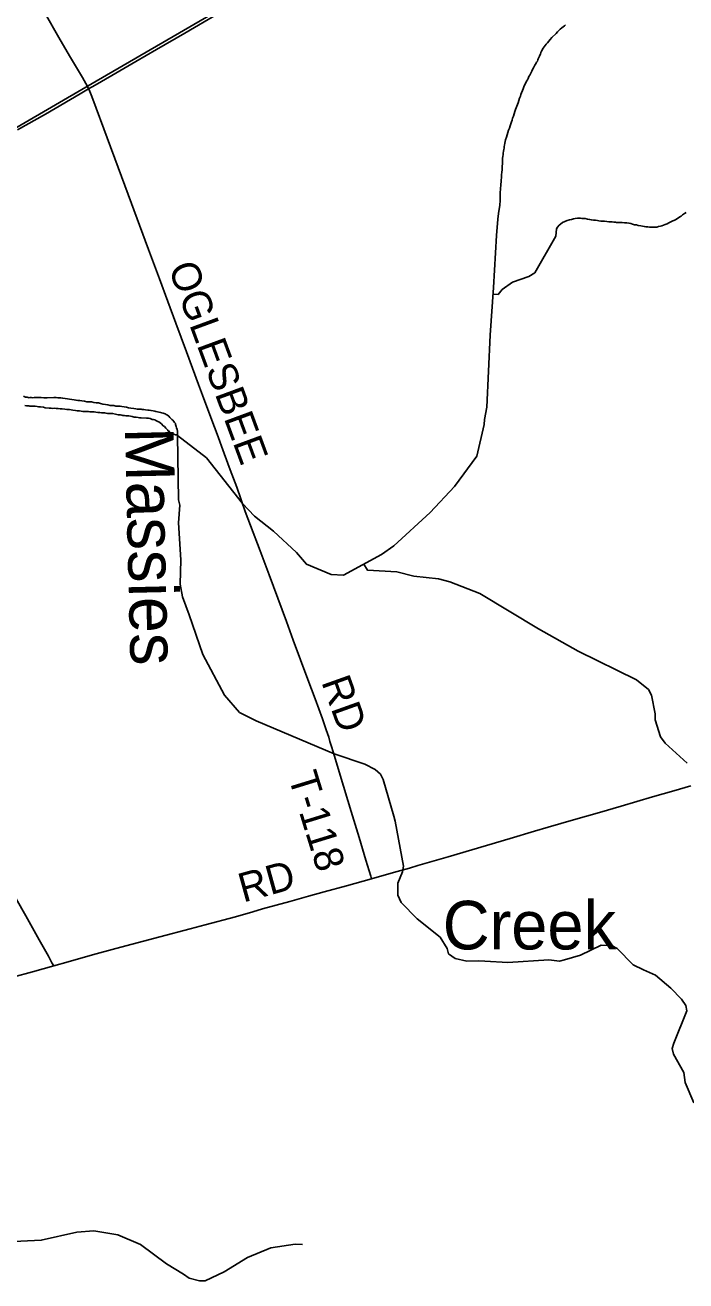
# Model space of a CAD drawing. Extents: x 1410790 to 1770854, y 448063 to 770588.
# Drawn here: x 1623820 to 1630619, y 628904 to 641833 of the extents above; entities that cross this region are included whole.
import ezdxf

# ---------------------------------------------------------------- set-up
doc = ezdxf.new("R2010")
doc.units = 0
for name, color, linetype in [('GM_X_County_Road', 7, 'Continuous'), ('GM_X_County_Road_Text', 7, 'Continuous'), ('GM_X_Minor_River', 7, 'Continuous'), ('GM_X_Minor_River_Text', 7, 'Continuous'), ('GM_X_Township', 7, 'Continuous'), ('GM_X_Township_Road', 7, 'Continuous'), ('GM_X_Township_Road_Text', 7, 'Continuous')]:
    doc.layers.add(name, color=color, linetype=linetype)

msp = doc.modelspace()

# ---------------------------------------------------------------- linework, layer by layer
at = {"layer": 'GM_X_County_Road'}
for points in [[(1624473, 641176), (1624541, 641215), (1624711, 641315), (1624958, 641458), (1625171, 641581), (1625463, 641751), (1625803, 641949), (1625953, 642037), (1626149, 642150), (1626540, 642378), (1626790, 642523), (1627102, 642704), (1627395, 642874), (1627970, 643208), (1628152, 643314), (1628279, 643388), (1628473, 643499), (1628691, 643621), (1629030, 643813), (1629476, 644058), (1629870, 644275), (1630206, 644463)], [(1623743, 640753), (1624028, 640916), (1624385, 641124), (1624473, 641176)], [(1627386, 633045), (1627442, 633061), (1627647, 633119), (1627774, 633155), (1627862, 633180), (1628174, 633271), (1628813, 633459), (1629062, 633533), (1629202, 633575), (1629464, 633651), (1629729, 633726), (1629953, 633792), (1630277, 633887), (1630497, 633951), (1630670, 634002)], [(1624114, 632148), (1624262, 632190), (1624515, 632260), (1624755, 632327), (1625206, 632446), (1625520, 632529), (1625672, 632569), (1625985, 632654), (1626162, 632704), (1626263, 632733), (1626545, 632810), (1626737, 632864), (1626899, 632909), (1627127, 632971), (1627386, 633045)], [(1623694, 632030), (1623896, 632086), (1624114, 632148)]]:
    msp.add_lwpolyline(points, dxfattribs=at)
at = {"layer": 'GM_X_Minor_River'}
for points in [[(1628672, 639667), (1628683, 639834), (1628692, 639892), (1628702, 639960), (1628704, 639976), (1628706, 639992), (1628707, 640013), (1628707, 640041), (1628707, 640063), (1628708, 640081), (1628708, 640093), (1628708, 640105), (1628710, 640119), (1628711, 640135), (1628713, 640155), (1628715, 640181), (1628716, 640197), (1628718, 640217), (1628720, 640237), (1628721, 640265), (1628723, 640291), (1628726, 640319), (1628728, 640343), (1628728, 640363), (1628729, 640383), (1628731, 640401), (1628731, 640425), (1628734, 640445), (1628734, 640464), (1628736, 640480), (1628739, 640500), (1628739, 640516), (1628743, 640534), (1628746, 640552), (1628748, 640566), (1628750, 640582), (1628754, 640598), (1628757, 640616), (1628765, 640652), (1628772, 640680), (1628780, 640703), (1628787, 640727), (1628795, 640751), (1628804, 640773), (1628810, 640795), (1628818, 640815), (1628825, 640837), (1628833, 640855), (1628837, 640873), (1628844, 640897), (1628852, 640919), (1628859, 640943), (1628867, 640965), (1628892, 641033), (1628899, 641055), (1628907, 641080), (1628916, 641102), (1628922, 641120), (1628928, 641136), (1628937, 641160), (1628945, 641178), (1628953, 641198), (1628962, 641220), (1628972, 641238), (1628981, 641254), (1628989, 641268), (1628995, 641284), (1629003, 641302), (1629014, 641319), (1629024, 641339), (1629033, 641359), (1629041, 641377), (1629051, 641393), (1629059, 641407), (1629066, 641419), (1629072, 641429), (1629078, 641441), (1629084, 641451), (1629091, 641463), (1629095, 641475), (1629101, 641486), (1629107, 641500), (1629114, 641514), (1629116, 641524), (1629122, 641534), (1629128, 641552), (1629134, 641564), (1629141, 641574), (1629145, 641584), (1629151, 641594), (1629161, 641610), (1629170, 641624), (1629182, 641636), (1629196, 641651), (1629209, 641667), (1629223, 641685), (1629241, 641705), (1629284, 641748), (1629297, 641762)], [(1629297, 641762), (1629311, 641776), (1629325, 641790), (1629342, 641803), (1629356, 641815), (1629370, 641825), (1629382, 641835)], [(1629282, 639660), (1629287, 639736), (1629299, 639754), (1629316, 639773), (1629330, 639785), (1629350, 639801), (1629399, 639822), (1629421, 639828), (1629443, 639833), (1629462, 639837), (1629480, 639841), (1629504, 639844), (1629520, 639844), (1629534, 639844), (1629550, 639843), (1629566, 639843), (1629584, 639841), (1629606, 639836), (1629628, 639832), (1629648, 639828), (1629669, 639825), (1629689, 639823), (1629711, 639821), (1629725, 639818), (1629745, 639816), (1629763, 639816), (1629783, 639813), (1629805, 639811), (1629827, 639809), (1629845, 639806), (1629861, 639806), (1629879, 639804), (1629895, 639803), (1629905, 639801), (1629925, 639801), (1629944, 639801), (1629964, 639800), (1629988, 639798), (1630012, 639797), (1630034, 639795), (1630052, 639789), (1630070, 639782), (1630092, 639778), (1630110, 639776), (1630128, 639771), (1630156, 639765), (1630174, 639762), (1630192, 639758), (1630208, 639756), (1630228, 639756), (1630246, 639753), (1630262, 639751), (1630283, 639753), (1630299, 639752), (1630309, 639752), (1630319, 639754), (1630339, 639758), (1630359, 639763), (1630373, 639767), (1630389, 639773), (1630408, 639781), (1630426, 639788), (1630444, 639796), (1630464, 639806), (1630485, 639817), (1630511, 639829), (1630527, 639839), (1630542, 639848), (1630556, 639860), (1630570, 639866), (1630584, 639878), (1630594, 639886), (1630607, 639893), (1630621, 639905)], [(1625388, 637609), (1625686, 637377), (1626056, 636907), (1626182, 636778), (1626377, 636624), (1626611, 636403), (1626715, 636283), (1626969, 636176), (1627095, 636170), (1627489, 636381), (1627613, 636471), (1627989, 636815), (1628238, 637084), (1628468, 637394), (1628543, 637720), (1628548, 637772), (1628571, 637900), (1628606, 638639), (1628640, 639133), (1628672, 639667)], [(1628635, 639062), (1628687, 639058), (1628730, 639110), (1628837, 639186), (1629005, 639245), (1629065, 639282), (1629282, 639660)], [(1623804, 638013), (1623824, 638003), (1623840, 638001), (1623850, 637999), (1623860, 637997), (1623872, 637999), (1623884, 637999), (1623900, 637996), (1623914, 637998), (1623930, 637998), (1623942, 638000), (1623968, 638000), (1623986, 637999), (1624014, 637997), (1624046, 637997), (1624116, 637998), (1624140, 637998), (1624156, 637997), (1624186, 637997), (1624208, 637991), (1624232, 637989), (1624256, 637986), (1624276, 637982), (1624300, 637978), (1624324, 637976), (1624344, 637971), (1624364, 637969), (1624384, 637967), (1624402, 637965), (1624430, 637960), (1624454, 637956), (1624480, 637954), (1624504, 637953), (1624528, 637947), (1624552, 637945), (1624576, 637943), (1624596, 637936), (1624620, 637932), (1624646, 637928), (1624670, 637924), (1624694, 637917), (1624720, 637915), (1624732, 637915), (1624754, 637911), (1624774, 637910), (1624798, 637908), (1624816, 637906), (1624840, 637902), (1624862, 637899), (1624884, 637893), (1624908, 637889), (1624938, 637884)], [(1624379, 637861), (1624359, 637861), (1624337, 637865), (1624311, 637869), (1624277, 637874), (1624249, 637876), (1624227, 637878), (1624201, 637881), (1624179, 637883), (1624159, 637885), (1624139, 637885), (1624119, 637888), (1624103, 637886), (1624087, 637888), (1624069, 637888), (1624027, 637893), (1624009, 637899), (1623979, 637903), (1623959, 637903), (1623943, 637906), (1623925, 637908), (1623911, 637908), (1623897, 637910), (1623881, 637910), (1623869, 637910), (1623859, 637913), (1623849, 637913), (1623835, 637913), (1623817, 637917)], [(1624938, 637884), (1624958, 637882), (1624972, 637880), (1624982, 637880), (1624992, 637880), (1625002, 637878), (1625014, 637878), (1625026, 637875), (1625040, 637875), (1625060, 637871), (1625082, 637869), (1625098, 637867), (1625115, 637866), (1625138, 637860), (1625154, 637858), (1625166, 637856), (1625182, 637852), (1625198, 637847), (1625214, 637845), (1625226, 637841), (1625240, 637837), (1625250, 637833), (1625260, 637831), (1625272, 637824), (1625286, 637818), (1625298, 637808), (1625310, 637794), (1625318, 637784), (1625330, 637774), (1625340, 637764), (1625350, 637753), (1625356, 637743), (1625366, 637731), (1625369, 637721), (1625375, 637701), (1625379, 637687), (1625385, 637669), (1625387, 637653), (1625389, 637641), (1625388, 637627), (1625388, 637609), (1625378, 637613), (1625366, 637615), (1625350, 637623), (1625336, 637627), (1625324, 637633), (1625310, 637639), (1625303, 637652), (1625293, 637654), (1625289, 637664), (1625277, 637674), (1625267, 637682), (1625253, 637700), (1625241, 637708), (1625225, 637727), (1625209, 637737), (1625197, 637749), (1625185, 637753), (1625166, 637763), (1625156, 637768), (1625138, 637774), (1625128, 637774), (1625108, 637782), (1625090, 637786), (1625070, 637787), (1625014, 637791), (1624998, 637791), (1624982, 637794), (1624964, 637796), (1624943, 637798), (1624922, 637802), (1624904, 637807), (1624888, 637809), (1624867, 637809), (1624855, 637811), (1624841, 637813), (1624827, 637815), (1624815, 637818), (1624801, 637820), (1624779, 637822), (1624751, 637828), (1624720, 637835), (1624689, 637835), (1624669, 637835), (1624653, 637837), (1624641, 637840), (1624625, 637842), (1624607, 637842), (1624589, 637844), (1624569, 637846), (1624549, 637847), (1624531, 637851), (1624507, 637853), (1624485, 637853), (1624471, 637854), (1624455, 637854), (1624439, 637856), (1624425, 637856), (1624413, 637856), (1624397, 637858), (1624379, 637861)], [(1625388, 637609), (1625398, 636945), (1625413, 636891), (1625398, 636710), (1625423, 636329), (1625417, 636076), (1625438, 635948), (1625509, 635760), (1625650, 635354), (1625871, 634935), (1626026, 634756), (1626196, 634669), (1627000, 634331), (1627315, 634225), (1627422, 634169), (1627477, 634120), (1627506, 634067), (1627613, 633688), (1627628, 633636), (1627714, 633173), (1627705, 633115), (1627655, 633000), (1627655, 632875), (1627690, 632799), (1627853, 632633), (1628091, 632442), (1628163, 632325), (1628178, 632272), (1628244, 632223), (1628367, 632197), (1628483, 632201), (1628549, 632195), (1628787, 632183), (1629210, 632209), (1629318, 632197), (1629372, 632210), (1629535, 632256), (1629749, 632362), (1629855, 632358), (1629912, 632327), (1630077, 632159), (1630184, 632105), (1630306, 632051), (1630465, 631918), (1630573, 631803), (1630618, 631738), (1630631, 631684), (1630495, 631350), (1630478, 631296), (1630493, 631239), (1630600, 631051), (1630612, 630946), (1630702, 630736)], [(1627307, 636284), (1627342, 636222), (1627646, 636204), (1627821, 636159), (1628075, 636132), (1628192, 636102), (1628498, 635980), (1629104, 635616), (1629510, 635386), (1630113, 635092), (1630234, 634994), (1630265, 634935), (1630305, 634742), (1630304, 634682), (1630359, 634504), (1630406, 634439), (1630632, 634233)], [(1623634, 629306), (1623986, 629323), (1624352, 629405), (1624526, 629420), (1624774, 629377), (1625006, 629280), (1625276, 629079), (1625449, 628974), (1625508, 628932), (1625616, 628904), (1625674, 628905), (1625869, 628996), (1626108, 629146), (1626350, 629244), (1626599, 629281), (1626673, 629278)]]:
    msp.add_lwpolyline(points, dxfattribs=at)
at = {"layer": 'GM_X_Township'}
for points in [[(1615244, 631145), (1616954, 632193), (1619445, 633620), (1617528, 636918), (1619519, 638107), (1619465, 638214), (1620351, 638759), (1622010, 639778), (1624446, 641195), (1630114, 644490), (1631517, 645307), (1629880, 646484), (1629664, 646745), (1629350, 646573), (1628860, 647016), (1628711, 647211), (1628663, 647338), (1628592, 647483), (1628757, 647802), (1629208, 648115), (1626598, 650535), (1631173, 650097)], [(1630114, 644490), (1624446, 641195), (1622010, 639778), (1620351, 638759), (1619465, 638214), (1619519, 638107), (1617528, 636918), (1619445, 633620), (1616954, 632193), (1615244, 631145)]]:
    msp.add_lwpolyline(points, dxfattribs=at)
at = {"layer": 'GM_X_Township_Road'}
for points in [[(1624473, 641176), (1624469, 641184), (1624458, 641206), (1624445, 641230), (1624410, 641293), (1624278, 641517), (1624167, 641706), (1624026, 641951)], [(1627386, 633045), (1627379, 633070), (1627327, 633236), (1627258, 633469), (1627175, 633738), (1627061, 634112), (1626992, 634341), (1626970, 634417), (1626957, 634459), (1626944, 634501), (1626931, 634540), (1626918, 634579), (1626879, 634691), (1626803, 634897), (1626730, 635094), (1626579, 635500), (1626508, 635694), (1626330, 636174), (1626239, 636420), (1626140, 636681), (1626086, 636827), (1625997, 637076), (1625931, 637254), (1625869, 637423), (1625796, 637620), (1625741, 637764), (1625646, 638023), (1625605, 638134), (1625480, 638469), (1625371, 638764), (1625289, 638986), (1625203, 639220), (1625091, 639522), (1624882, 640088), (1624779, 640368), (1624665, 640672), (1624516, 641072), (1624500, 641114), (1624486, 641148), (1624478, 641165), (1624473, 641176)], [(1624114, 632148), (1624096, 632180), (1624060, 632247), (1623966, 632416), (1623826, 632664), (1623727, 632839)]]:
    msp.add_lwpolyline(points, dxfattribs=at)

# ---------------------------------------------------------------- texts
at = {"layer": 'GM_X_County_Road_Text'}
msp.add_text('RD', height=300, rotation=15.4755, dxfattribs=at).set_placement((1626064, 632798))
at = {"layer": 'GM_X_Minor_River_Text'}
for s, height, rotation, p in [('Massies', 499.9, 271.3636, (1624847, 637687)), ('Creek', 500, 359.998, (1628117, 632317))]:
    msp.add_text(s, height=height, rotation=rotation, dxfattribs=at).set_placement(p)
at = {"layer": 'GM_X_Township_Road_Text'}
for s, rotation, p in [('OGLESBEE', 290.2436, (1625291, 639336)), ('RD', 289.6876, (1626866, 635072)), ('T-118', 287.1024, (1626525, 634098))]:
    msp.add_text(s, height=300, rotation=rotation, dxfattribs=at).set_placement(p)

doc.saveas('drawing.dxf')
